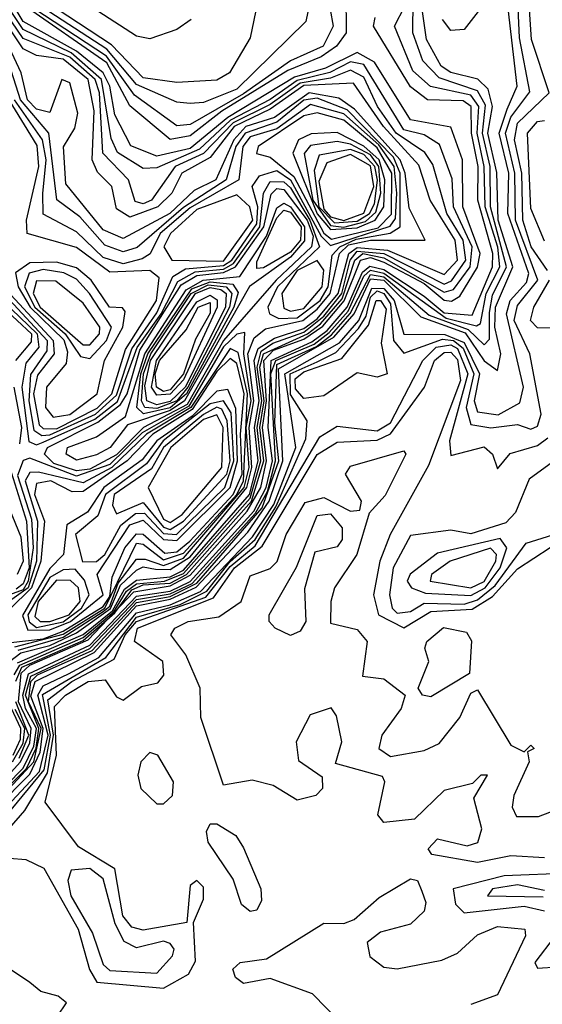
# Model space of a CAD drawing. Extents: x 2889633 to 3052318, y 540750 to 918690.
# Tile 556 of 656: x 2987700 to 2988482, y 830973 to 832445. Entities that reach past the tile are written whole.
import ezdxf

# ---------------------------------------------------------------- set-up
doc = ezdxf.new("R2010")
doc.units = 0

msp = doc.modelspace()

# ---------------------------------------------------------------- linework, layer by layer
at = {"layer": '0CON02XD'}
for points in [[(2987646.6, 831275), (2987701.1, 831335), (2987715, 831363.6), (2987717.3, 831385), (2987698.3, 831425), (2987702.4, 831467.6), (2987715, 831479.4), (2987802.7, 831517.3), (2987870.7, 831589.3), (2987925, 831598.1), (2987955, 831614.2), (2988040.4, 831709.6), (2988060.7, 831745), (2988069.4, 831785), (2988063.3, 831835), (2988069.4, 831875), (2988065.1, 831935), (2988079.7, 831950.3), (2988125, 831966.9), (2988153.4, 831986.6), (2988185.7, 832024.3), (2988210, 832085), (2988225, 832089.1), (2988245, 832082.3), (2988305, 832050), (2988335, 832025.3), (2988346.3, 832023.7), (2988358.5, 832031.5), (2988385.2, 832074.8), (2988388.8, 832095), (2988363.2, 832165), (2988362.5, 832235), (2988345, 832283.8), (2988284.7, 832294.7), (2988230.9, 832380.9), (2988205, 832395.4), (2988157.8, 832372.2), (2988111.4, 832358.6), (2988011.6, 832298.4), (2987955, 832252.1), (2987905, 832240.8), (2987866.2, 832256.2), (2987842.2, 832302.2), (2987834.8, 832345), (2987825.1, 832365.1), (2987785, 832397.4), (2987705, 832441.8), (2987647.7, 832537.7)], [(2987694.1, 831455.9), (2987703.4, 831476.6), (2987795, 831516.5), (2987842.4, 831557.6), (2987867.7, 831592.3), (2987885, 831599.7), (2987925, 831602.3), (2987949.5, 831615), (2988046.7, 831725), (2988065.1, 831785), (2988059.3, 831835), (2988065.9, 831875), (2988059.5, 831925), (2988064.9, 831945.1), (2988130.8, 831975), (2988150.2, 831989.8), (2988182.5, 832027.5), (2988201.4, 832085), (2988213.5, 832095), (2988245, 832088.4), (2988335, 832037.1), (2988349, 832041), (2988374.2, 832075), (2988377.2, 832105), (2988349.3, 832165), (2988346.9, 832206.9), (2988327.9, 832257.9), (2988305, 832272.2), (2988275, 832280), (2988215, 832377.7), (2988195, 832381.8), (2988164.2, 832365.8), (2988115, 832353.9), (2988075, 832325.2), (2988015.5, 832294.5), (2987969, 832251), (2987905, 832222.9), (2987885, 832222), (2987846.2, 832246.2), (2987836.9, 832266.9), (2987822.4, 832355), (2987777.1, 832395), (2987705, 832429.7), (2987659.1, 832499.1)], [(2988141.1, 832505), (2988128.3, 832441.7), (2988025, 832340.9), (2987975, 832320.6), (2987955, 832319.2), (2987935, 832321.4), (2987875, 832347.7), (2987830.4, 832400.4), (2987725, 832468.6)], [(2987696.7, 831483.3), (2987795, 831525.6), (2987839, 831561), (2987856.7, 831593.3), (2987875, 831606.7), (2987925, 831611.7), (2987945, 831621.8), (2988044, 831735), (2988056.6, 831785), (2988051.3, 831835), (2988058.5, 831875), (2988051.1, 831935), (2988056.9, 831953.1), (2988081.4, 831968.6), (2988125, 831982.9), (2988145, 831997.6), (2988176.7, 832035), (2988192.3, 832095), (2988205, 832104), (2988250.2, 832100.2), (2988335, 832063.8), (2988355.3, 832085), (2988351.6, 832115), (2988314.4, 832175), (2988297.1, 832227.1), (2988244.3, 832285), (2988199.5, 832349.5), (2988125, 832346.1), (2988075, 832310.7), (2988020.8, 832285), (2987985, 832238.5), (2987942.5, 832215), (2987927.7, 832185), (2987906.5, 832165), (2987865, 832149.6), (2987845, 832162), (2987838, 832195), (2987816.4, 832216.4), (2987808.5, 832235), (2987811.6, 832308.4), (2987802.5, 832355), (2987765, 832385.6), (2987725, 832390.8), (2987705, 832401.2), (2987649.1, 832485)], [(2987692, 831465), (2987700.2, 831479.8), (2987795, 831521), (2987840.7, 831559.3), (2987859.6, 831590.4), (2987875, 831601.4), (2987916.7, 831605), (2987945, 831616.7), (2988045, 831729.5), (2988060.8, 831785), (2988055.3, 831835), (2988062.3, 831875), (2988055.3, 831925), (2988061.2, 831948.8), (2988078.8, 831961.2), (2988125, 831977.4), (2988155, 832001.3), (2988181.8, 832035), (2988194.7, 832085.3), (2988205, 832098.3), (2988244.9, 832094.9), (2988335, 832049.3), (2988346, 832054), (2988367.5, 832085), (2988363.5, 832115), (2988339.3, 832155), (2988318.3, 832228.3), (2988306.2, 832246.2), (2988263.1, 832275), (2988235.4, 832315), (2988215, 832358.9), (2988195, 832369.3), (2988165, 832357), (2988119.7, 832349.7), (2988075, 832318), (2988019.4, 832290.6), (2987975, 832244.7), (2987932.7, 832225), (2987897.1, 832175), (2987885, 832169.4), (2987872.6, 832172.6), (2987862.9, 832205), (2987824.5, 832245), (2987819.3, 832335), (2987812.8, 832355), (2987775, 832388.7), (2987705, 832416.7), (2987655, 832490.4)], [(2987680.3, 831255), (2987736.7, 831323.3), (2987746, 831375), (2987734.4, 831435.6), (2987828.8, 831491.2), (2987875, 831551.5), (2987939.9, 831570.1), (2987980, 831590), (2988015, 831634.8), (2988052.3, 831667.7), (2988083.5, 831716.5), (2988128.2, 831818.2), (2988130, 831845), (2988105, 831884.3), (2988104.8, 831915), (2988145, 831933.2), (2988173.2, 831946.8), (2988206.9, 831983.1), (2988218.4, 832001.6), (2988225, 832030), (2988235, 832039), (2988245, 832035.2), (2988255, 832020), (2988259.1, 831965), (2988275, 831945.8), (2988332.8, 831967.2), (2988349.1, 831965), (2988363.5, 831953.5), (2988379.4, 831915), (2988368.2, 831865), (2988375, 831839.2), (2988405, 831834.4), (2988445, 831839.2), (2988465, 831832.5), (2988475, 831836.7), (2988480, 831855), (2988463.3, 831945), (2988440, 831995), (2988445, 832017.1), (2988475.4, 832055), (2988441.7, 832145), (2988441, 832215), (2988427.1, 832275), (2988435, 832298.9), (2988463.5, 832336.5), (2988447.6, 832417.6), (2988445, 832484)], [(2988188, 832485), (2988188.5, 832425), (2988173.8, 832405), (2988151.1, 832388.9), (2988101.2, 832368.8), (2988002.4, 832307.6), (2987955, 832271.2), (2987925, 832265.5), (2987865, 832315.6), (2987830.2, 832380.2), (2987705, 832466.7)], [(2988160, 832485), (2988168.9, 832435), (2988154.2, 832405), (2988105, 832383.2), (2988035, 832333.8), (2987955, 832288.1), (2987935, 832286), (2987871.9, 832331.9), (2987830.1, 832390.1), (2987721.2, 832461.2)], [(2988058.8, 832485), (2988045, 832417.5), (2988013.8, 832365), (2987995, 832354.2), (2987935, 832350.8), (2987885, 832357.7), (2987837.2, 832407.2), (2987722.6, 832482.6)], [(2988405, 832481.9), (2988365, 832430), (2988345, 832428.6), (2988332.7, 832445)], [(2988489.8, 832069.8), (2988465.4, 832105), (2988452.9, 832145), (2988451.4, 832215), (2988440.4, 832265), (2988445, 832290), (2988492, 832335), (2988465.6, 832415), (2988460.8, 832490.8)], [(2987472, 832465), (2987477.3, 832442.7), (2987473.4, 832426.6), (2987448.1, 832395), (2987441.2, 832341.2), (2987459.6, 832309.6), (2987480.8, 832290.8), (2987555, 832264.1), (2987564.8, 832254.8), (2987570.7, 832230.7), (2987577.1, 832125), (2987597.3, 832077.3), (2987622.2, 832052.2), (2987665, 832048.7), (2987680.3, 832040.3), (2987750, 831965), (2987751.4, 831945), (2987726.8, 831913.2), (2987720.8, 831885), (2987729.1, 831839.1), (2987735, 831833.2), (2987755, 831833)], [(2987755, 831833), (2987816.2, 831863.8), (2987837.8, 831885), (2987858.6, 831951.4), (2987904.7, 832025), (2987908.5, 832058.5), (2987895, 832069.5), (2987835, 832067.1), (2987785, 832103.8), (2987711.2, 832125), (2987710, 832145), (2987728.9, 832225), (2987726.4, 832256.4), (2987684.4, 832325), (2987659.5, 832419.5), (2987619.5, 832469.5)], [(2987660, 831275), (2987710.1, 831325), (2987724.5, 831355.5), (2987728.7, 831385), (2987708.6, 831435), (2987716.6, 831463.4), (2987805, 831504.4), (2987875, 831577.9), (2987925, 831586.1), (2987958.1, 831601.9), (2988053, 831707), (2988070.6, 831739.4), (2988082.8, 831785), (2988076, 831915), (2988083.2, 831935), (2988140.5, 831959.5), (2988163.3, 831976.7), (2988191.3, 832008.7), (2988215, 832061), (2988225, 832070.3), (2988245, 832065.7), (2988338.3, 831998.3), (2988383.3, 831986.7), (2988389.4, 831990.6), (2988397.9, 832035), (2988418.4, 832075), (2988415.3, 832104.7), (2988396.4, 832165), (2988395.2, 832225), (2988384.4, 832275), (2988386.8, 832315), (2988375, 832331.6), (2988314.6, 832344.6), (2988288.3, 832368.3), (2988260.8, 832435), (2988276.2, 832465)], [(2987664.9, 831275), (2987721.1, 831335), (2987732, 831385), (2987713.4, 831425), (2987716.7, 831455), (2987726.6, 831465), (2987808.4, 831501.6), (2987875, 831573.1), (2987925, 831582.1), (2987965, 831602), (2988063, 831715), (2988087.9, 831785), (2988082, 831842), (2988085, 831929), (2988144, 831956), (2988166.7, 831973.3), (2988194.7, 832005.3), (2988225, 832063.8), (2988245, 832060.4), (2988312.7, 832002.7), (2988371.2, 831981.2), (2988395, 831958.6), (2988403, 831967), (2988403.1, 832006.9), (2988407.4, 832032.6), (2988428.6, 832075), (2988404.4, 832165), (2988403.9, 832225), (2988392.4, 832275), (2988396.9, 832316.9), (2988385, 832338.2), (2988327.6, 832357.6), (2988303.2, 832383.2), (2988288.2, 832425), (2988288.8, 832475)], [(2987665, 831266.1), (2987715, 831316.7), (2987730.5, 831349.5), (2987735.3, 831385), (2987716.9, 831433.1), (2987723, 831455), (2987811.5, 831498.5), (2987875, 831568.1), (2987925, 831578.1), (2987964, 831596), (2988041.4, 831678.6), (2988073.1, 831725), (2988093.5, 831785), (2988087.5, 831922.5), (2988170.2, 831969.8), (2988200.6, 832005), (2988225, 832057.2), (2988245.1, 832055.1), (2988300.3, 832000.3), (2988366.5, 831976.5), (2988395, 831934.6), (2988415, 831920), (2988420, 831945), (2988411, 831985), (2988412, 832015), (2988438.1, 832075), (2988416, 832145), (2988413.7, 832216.3), (2988400.4, 832275), (2988407.5, 832315), (2988400.9, 832340.9), (2988385.6, 832355.6), (2988345, 832365.6), (2988330.6, 832375), (2988308.8, 832415), (2988300.3, 832475)], [(2987675, 831262), (2987729.5, 831320.5), (2987742.4, 831375), (2987727, 831435), (2987735, 831448.7), (2987773.2, 831466.8), (2987818.7, 831491.3), (2987875, 831557.6), (2987925, 831569.6), (2987970.5, 831589.5), (2988048.4, 831671.6), (2988080.1, 831719.9), (2988113.1, 831805), (2988096.8, 831915), (2988178.4, 831961.6), (2988207.4, 831995), (2988226.9, 832043.1), (2988245, 832042.9), (2988260.4, 832025), (2988275, 831974.3), (2988336, 831974), (2988365, 831961.9), (2988387.8, 831915), (2988380, 831875), (2988385, 831858.1), (2988416, 831854), (2988448.1, 831871.9), (2988453.8, 831895), (2988428.4, 832005), (2988434.1, 832025), (2988458.1, 832051.9), (2988461.6, 832065), (2988430.4, 832155), (2988431.7, 832215), (2988417.5, 832275), (2988429.2, 832310.8), (2988444.5, 832345), (2988429.4, 832475)], [(2987468.4, 832455), (2987465.3, 832435), (2987440.7, 832395), (2987433, 832355), (2987436.2, 832335), (2987470.8, 832290.8), (2987503.2, 832273.2), (2987542, 832262), (2987557.2, 832247.2), (2987567.5, 832207.5), (2987571.4, 832065), (2987586.4, 832026.4), (2987645, 832038.8), (2987667.2, 832037.2), (2987685, 832025.8), (2987741, 831965), (2987740.6, 831949.4), (2987716, 831914), (2987713.6, 831875), (2987721, 831831), (2987733, 831823)], [(2987956.7, 832445), (2987935, 832430), (2987895, 832416.2), (2987875, 832420), (2987817.1, 832457.1)], [(2987458.4, 832445), (2987434, 832396), (2987428.9, 832335), (2987471, 832281), (2987536.5, 832256.5), (2987553.3, 832235), (2987564.5, 832155.5), (2987545.6, 832055), (2987565, 831998), (2987575, 831992.9), (2987585, 831996.4), (2987619.9, 832020.1), (2987655, 832030.8), (2987675, 832024.3), (2987726.4, 831975), (2987728.8, 831955), (2987709.1, 831930.9), (2987703.2, 831895), (2987713.9, 831813.9), (2987725, 831809.1)], [(2987655.1, 831275), (2987705, 831325.5), (2987721.4, 831358.6), (2987725.4, 831385), (2987708.6, 831415), (2987704.7, 831435), (2987713.2, 831466.8), (2987805, 831509.3), (2987875, 831582.6), (2987925, 831590), (2987955.2, 831604.8), (2988050.2, 831709.8), (2988068.7, 831745), (2988078.1, 831785), (2988072, 831835), (2988076.5, 831935), (2988137.2, 831962.8), (2988159.9, 831980.1), (2988190, 832015), (2988213.1, 832066.9), (2988223.7, 832076.3), (2988245, 832071.1), (2988305, 832031.4), (2988335, 832006.5), (2988376.9, 832003.1), (2988407.5, 832075), (2988408.1, 832095), (2988385.3, 832175), (2988386.1, 832225), (2988376, 832275), (2988375.3, 832315), (2988363.5, 832323.5), (2988310, 832325), (2988285, 832344.3), (2988229.4, 832435), (2988232.1, 832447.9)], [(2987684.7, 831485.3), (2987701.9, 831498.1), (2987745, 831509.2), (2987785, 831527.9), (2987835.7, 831564.3), (2987851, 831599), (2987875, 831621.7), (2987885, 831626.5), (2987903, 831623), (2987925, 831622.8), (2987955, 831641.8), (2988040.1, 831745), (2988047.4, 831775), (2988043.2, 831835), (2988050.5, 831875), (2988041.3, 831945), (2988050.9, 831969.1), (2988067.8, 831982.2), (2988123.8, 831995), (2988145, 832011.6), (2988164.4, 832035), (2988178.5, 832095), (2988192, 832108), (2988224.9, 832114.9), (2988306.7, 832115), (2988282.8, 832162.8), (2988277, 832215), (2988269.2, 832235), (2988200.8, 832310.8), (2988177.5, 832327.5), (2988133.1, 832335), (2988081.4, 832298.6), (2988038.6, 832285), (2988020.4, 832265), (2987993.5, 832205), (2987961, 832189), (2987924.6, 832155), (2987855, 832117.3), (2987825, 832130.5), (2987769.1, 832199.1), (2987765.6, 832254.4), (2987782.5, 832282.5), (2987787.1, 832305), (2987775, 832350), (2987763.3, 832355), (2987745, 832306), (2987725, 832310.8), (2987711.8, 832325), (2987702.2, 832365), (2987671.3, 832431.3)], [(2987725, 831809.1), (2987735, 831812.8), (2987812.4, 831847.6), (2987846.2, 831873.8), (2987875.7, 831954.3), (2987911.9, 832005), (2987936.8, 832053.2), (2987962.4, 832067.6), (2988005, 832071.5), (2988020, 832080), (2988059.4, 832135), (2988064.7, 832185.3), (2988075, 832202.7), (2988095, 832202.4), (2988105, 832193.1), (2988134.3, 832145), (2988148.7, 832105), (2988085.8, 832045), (2988071.4, 832015), (2988073.8, 832005), (2988088, 831998), (2988115, 831998.9), (2988149.8, 832025), (2988161.5, 832045), (2988167.4, 832092.6), (2988178.9, 832105), (2988203.3, 832116.7), (2988254.5, 832125.5), (2988269.1, 832135), (2988269.5, 832215), (2988259.3, 832239.3), (2988189.8, 832309.8), (2988145, 832327.2), (2988125, 832324.2), (2988085, 832291.4), (2988037.2, 832275), (2988023.5, 832255), (2988008.9, 832205), (2987945, 832163.8), (2987876, 832104), (2987855, 832097.5), (2987827.4, 832107.4), (2987789.9, 832149.9), (2987755.5, 832175.5), (2987743.8, 832275), (2987701.1, 832325), (2987670.6, 832420.6)], [(2987733, 831823), (2987745, 831824), (2987813.5, 831855), (2987845, 831883.1), (2987867.6, 831952.4), (2987905, 832006.2), (2987929.4, 832060.6), (2987948.1, 832071.9), (2988005, 832077.2), (2988017.3, 832085), (2988055, 832139.5), (2988056.1, 832165), (2988047.8, 832195), (2988058.6, 832211.4), (2988085, 832218.9), (2988105, 832205.3), (2988151.1, 832121.1), (2988165, 832106.8), (2988254.2, 832135.8), (2988262.4, 832147.6), (2988264.3, 832185), (2988260.3, 832225), (2988237.6, 832257.6), (2988185, 832303.8), (2988135, 832317.9), (2988085, 832281.6), (2988045, 832269.6), (2988033.7, 832255), (2988028, 832205), (2987955, 832163.3), (2987910.4, 832125), (2987895.4, 832094.6), (2987883.1, 832086.9), (2987855, 832079.6), (2987825, 832089.1), (2987785, 832127.5), (2987735, 832153.8), (2987734.6, 832184.6), (2987739.7, 832235), (2987734.2, 832265), (2987692.4, 832325)], [(2988166.6, 832116.6), (2988195, 832123.3), (2988236.5, 832133.5), (2988256.3, 832153.7), (2988256.7, 832215), (2988235, 832253.2), (2988185, 832294.2), (2988145, 832305.3), (2988125, 832300.8), (2988056.7, 832255), (2988054.3, 832244.3), (2988075, 832238.9), (2988110.4, 832210.4), (2988155, 832125.2), (2988166.6, 832116.6)], [(2988485, 832113.3), (2988465, 832162.5), (2988460, 832275), (2988475, 832292.5), (2988485, 832294)], [(2988165, 832130.8), (2988205, 832133.6), (2988231.7, 832145), (2988244.8, 832165), (2988246.5, 832205), (2988238.1, 832235), (2988215, 832255.5), (2988175, 832275.9), (2988136, 832274), (2988117.1, 832265), (2988108.5, 832245), (2988145, 832154.2), (2988165, 832130.8)], [(2988185, 832134.6), (2988217.3, 832142.7), (2988233, 832157), (2988240.6, 832185), (2988237.4, 832225), (2988225, 832242.3), (2988195, 832258.7), (2988175, 832262.7), (2988135, 832256.4), (2988125.5, 832244.5), (2988138.5, 832175), (2988165, 832137), (2988185, 832134.6)], [(2988170.9, 832140.9), (2988205, 832143.2), (2988223.5, 832155), (2988230.8, 832169.2), (2988235.4, 832204.6), (2988231.6, 832225), (2988215, 832242.8), (2988195, 832250.6), (2988148.2, 832241.8), (2988140.7, 832219.3), (2988147.7, 832165), (2988170.9, 832140.9)], [(2988185, 832144.4), (2988214.9, 832155.1), (2988229.7, 832195), (2988225, 832226.1), (2988195, 832242.8), (2988159.5, 832230.5), (2988147.5, 832202.5), (2988155, 832161.5), (2988165, 832150), (2988185, 832144.4)], [(2987785, 831770), (2987751.3, 831781.3), (2987737.1, 831795), (2987741.8, 831805), (2987817.2, 831842.8), (2987850.7, 831869.3), (2987860.6, 831885), (2987879.7, 831950.3), (2987941.7, 832048.3), (2987965, 832062.2), (2988005, 832066.4), (2988023.1, 832075), (2988065.1, 832134.9), (2988076.1, 832183.9), (2988085, 832192), (2988095, 832190.8), (2988130.2, 832145), (2988138.9, 832121.1), (2988136.5, 832105), (2988083.8, 832055), (2988005, 831965.2), (2987950.6, 831869.4), (2987885.1, 831834.9), (2987845, 831794.1), (2987805, 831772.6), (2987785, 831770)], [(2988005, 832083.8), (2988049, 832145), (2988044.6, 832165), (2988025, 832182.7), (2987965, 832161), (2987925.5, 832125), (2987915.5, 832105), (2987927.5, 832085), (2988005, 832083.8)], [(2987785, 831786), (2987769.6, 831795), (2987771.8, 831805), (2987815, 831820.9), (2987858.4, 831851.6), (2987887.4, 831945), (2987949.3, 832040.7), (2987974.7, 832055.3), (2988029.3, 832060.7), (2988069.1, 832120.9), (2988085, 832163.1), (2988095, 832170.3), (2988105, 832164.8), (2988126.2, 832135), (2988126.2, 832113.8), (2988105, 832089.5), (2988044.1, 832045.9), (2987946.5, 831875), (2987925, 831860.3), (2987861.3, 831838.7), (2987835.3, 831805), (2987815, 831794.2), (2987785, 831786)], [(2988055, 832072.5), (2988055, 832082.5), (2988085, 832148.2), (2988095, 832160), (2988105, 832156.8), (2988121, 832135), (2988120, 832115), (2988105, 832097), (2988065, 832073.8), (2988055, 832072.5)], [(2988105, 832008.8), (2988125, 832012.8), (2988152.5, 832045), (2988155, 832070), (2988145, 832084.6), (2988115, 832069.5), (2988092.4, 832035), (2988095, 832013.3), (2988105, 832008.8)], [(2987750.3, 831850.3), (2987775, 831854.4), (2987815.9, 831885), (2987826.9, 831935), (2987854.6, 831985), (2987858.1, 832008.1), (2987853.8, 832013.8), (2987834.3, 832015), (2987807.1, 832055), (2987785, 832073.8), (2987755, 832082.2), (2987715, 832081.1), (2987694, 832066), (2987698, 832045), (2987715.8, 832015), (2987766.1, 831966.1), (2987771.8, 831948.2), (2987769.5, 831930.5), (2987740.3, 831895), (2987738.8, 831865), (2987750.3, 831850.3)], [(2987805, 831938.1), (2987830, 831965), (2987837.3, 831985), (2987804.5, 832035), (2987785, 832056.5), (2987766.3, 832066.3), (2987735, 832071.2), (2987714.3, 832065.7), (2987707.4, 832045), (2987722.5, 832015), (2987768.3, 831975), (2987790.9, 831940.9), (2987805, 831938.1)], [(2987805, 831958.5), (2987819.6, 831975), (2987820, 831985), (2987795, 832020.6), (2987753.9, 832053.9), (2987725, 832054.4), (2987720.3, 832035), (2987730.7, 832015), (2987795, 831958.5), (2987805, 831958.5)], [(2988513.3, 831983.3), (2988475, 831983.8), (2988464.2, 831995), (2988469.2, 832015), (2988492.7, 832055)], [(2987885.2, 831855.2), (2987875.3, 831865), (2987881.4, 831915), (2987891.9, 831945), (2987957.7, 832042.3), (2987985, 832052.8), (2988019, 832049), (2988026.9, 832036.9), (2988020.5, 832015), (2987949.7, 831885), (2987925, 831864.5), (2987885.2, 831855.2)], [(2987905, 831863.1), (2987887.5, 831865), (2987882.5, 831875), (2987885.5, 831915), (2987896.4, 831945), (2987956.5, 832035), (2987982, 832048), (2988009.2, 832045), (2988017.5, 832035), (2988013.9, 832015), (2987951.6, 831895), (2987935, 831874.7), (2987905, 831863.1)], [(2987905, 831868.8), (2987890.4, 831875), (2987887.1, 831897.1), (2987895.8, 831935), (2987963.2, 832035), (2987985, 832044.1), (2988001.1, 832041.1), (2988009, 832035), (2988007.9, 832015), (2987947.4, 831895), (2987925, 831873.7), (2987905, 831868.8)], [(2987905, 831883.1), (2987897.3, 831895), (2987904.5, 831935), (2987965, 832022.9), (2987985, 832032.6), (2987995.7, 832025.7), (2987995.5, 832015), (2987945, 831906.1), (2987925, 831884.6), (2987905, 831883.1)], [(2988125, 831878.2), (2988112.5, 831892.5), (2988112.4, 831907.6), (2988125, 831918.3), (2988181.8, 831938.2), (2988222, 831988), (2988233.5, 832025), (2988240, 832025), (2988248.1, 832011.9), (2988241.1, 831961.1), (2988250, 831915), (2988235, 831910), (2988205, 831916.7), (2988155, 831882.2), (2988125, 831878.2)], [(2987675, 832014.8), (2987717.5, 831975), (2987717, 831963), (2987693.9, 831935)], [(2987915, 831888.8), (2987904.5, 831895), (2987902.7, 831915), (2987909.3, 831935), (2987949, 831981), (2987967.3, 832015), (2987985, 832021.9), (2987985, 832005.8), (2987963, 831967), (2987945, 831915.3), (2987925, 831891.2), (2987915, 831888.8)], [(2987697.8, 831502.2), (2987765, 831521.5), (2987825, 831559.6), (2987835, 831567.9), (2987847.6, 831602.4), (2987875, 831638.1), (2987887.9, 831637.9), (2987915, 831628.5), (2987945, 831639.7), (2988035.8, 831745), (2988043.2, 831775), (2988039.1, 831835), (2988046.4, 831875), (2988035.4, 831945), (2988036.8, 831976.8), (2988025, 831974.4), (2988005, 831955.3), (2987953.1, 831866.9), (2987883.1, 831826.9), (2987835, 831779.8), (2987785, 831762), (2987715, 831789.2), (2987705, 831785.7), (2987696.6, 831763.4), (2987717.7, 831697.7), (2987720.1, 831655), (2987712.9, 831605), (2987705, 831592.3), (2987685, 831584.8)], [(2987692.9, 831507.1), (2987765, 831525.8), (2987827.5, 831565), (2987875, 831661.8), (2987885, 831660.5), (2987915, 831637.2), (2987945, 831646.8), (2988025, 831734.8), (2988035.1, 831755), (2988040.9, 831885), (2988026.9, 831946.9), (2988015, 831953.1), (2987956.2, 831865), (2987889.8, 831825), (2987837.8, 831775), (2987795, 831752.4), (2987728.1, 831768.1), (2987715, 831767.5), (2987708.2, 831755), (2987726.7, 831695), (2987725.2, 831635), (2987712.6, 831595), (2987685, 831575.2)], [(2987841.6, 831488.4), (2987857.9, 831525), (2987875, 831544.7), (2987978.7, 831581.3), (2988015, 831627.1), (2988052.2, 831657.8), (2988149.2, 831820.8), (2988175, 831836.9), (2988235, 831830), (2988255, 831841.8), (2988303.3, 831935), (2988323.1, 831955), (2988345, 831958.5), (2988355, 831952.8), (2988370.7, 831915), (2988343.3, 831815), (2988345, 831793.3), (2988395, 831806.2), (2988407.5, 831795), (2988415, 831773.3), (2988434, 831796), (2988475, 831808.1), (2988490.4, 831819.6)], [(2987685, 831191.2), (2987709.3, 831189.3), (2987736.1, 831176.1), (2987787.7, 831085), (2987804.6, 831024.6), (2987815.6, 831005.6), (2987915, 830996.9), (2987952.5, 831017.5), (2987963, 831037), (2987960, 831095), (2987975, 831130), (2987975, 831147.5), (2987965, 831157.5), (2987955, 831150), (2987950, 831095), (2987885, 831083.3), (2987867.7, 831087.7), (2987854.6, 831105), (2987842.5, 831175), (2987787.8, 831207.8), (2987738.1, 831275), (2987754.9, 831345.1), (2987752.2, 831417.8), (2987768.6, 831435), (2987802.5, 831455), (2987827.9, 831457.9), (2987845, 831432.5), (2987855, 831427.5), (2987882.3, 831447.7), (2987906.9, 831453.1), (2987915.5, 831464.5), (2987914.3, 831485), (2987872, 831515), (2987876.4, 831535), (2987989.9, 831580.1), (2988021.3, 831625), (2988062.6, 831657.4), (2988145, 831794.4), (2988175, 831813.1), (2988235, 831816), (2988255, 831825.4), (2988305.5, 831895), (2988320.9, 831935), (2988335, 831946.8), (2988345, 831947.3), (2988355, 831936.7), (2988359.4, 831905), (2988311.7, 831778.3), (2988254.5, 831675), (2988239.1, 831635), (2988229.2, 831585), (2988237.1, 831555), (2988275, 831535.5), (2988315, 831560), (2988376.8, 831563.2), (2988407.5, 831582.5), (2988445, 831623.5), (2988518.3, 831671.7)], [(2987686.6, 831513.4), (2987735, 831519.2), (2987765, 831530.2), (2987825, 831567.5), (2987835, 831582.2), (2987838.6, 831611.4), (2987857.5, 831655), (2987875, 831675.8), (2987885, 831675.3), (2987917.1, 831647.1), (2987935, 831649), (2987954.8, 831665), (2988019.4, 831735), (2988033, 831765), (2988030.2, 831825), (2988035.7, 831885), (2988025, 831930.5), (2988015, 831938.2), (2987995, 831918.8), (2987958.2, 831861.8), (2987899, 831825), (2987860.7, 831785), (2987795, 831739.2), (2987778.5, 831738.5), (2987746.7, 831755), (2987725, 831751.4), (2987722, 831735), (2987737.3, 831695), (2987731.6, 831635), (2987717.9, 831595), (2987685, 831562.9)], [(2987691.5, 831895), (2987702.6, 831835), (2987699.7, 831810.3)], [(2987712, 831532), (2987745, 831532.2), (2987776.3, 831545), (2987825, 831584.6), (2987816.2, 831615), (2987865, 831689.5), (2987885, 831696.5), (2987915, 831667.4), (2987935, 831666.1), (2988014.8, 831745), (2988026, 831785), (2988023.3, 831863.3), (2988011.5, 831891.5), (2987995, 831889.2), (2987958.2, 831851.8), (2987905.2, 831815), (2987883.4, 831786.6), (2987825.8, 831745), (2987801.5, 831708.5), (2987770.8, 831689.2), (2987765.6, 831645), (2987745, 831623.9), (2987704.1, 831554.1), (2987712, 831532)], [(2987793.9, 831633.9), (2987815, 831634.5), (2987827.2, 831645), (2987851.2, 831688.8), (2987873.5, 831706.5), (2987887, 831707), (2987915, 831676.2), (2987934.8, 831675.2), (2988006.8, 831745), (2988020.6, 831785), (2988016.6, 831856.6), (2988005, 831874.7), (2987985, 831870.4), (2987914.9, 831815.1), (2987889.6, 831780.4), (2987828.2, 831735), (2987817.2, 831702.8), (2987783.6, 831675), (2987793.9, 831633.9)], [(2987925, 831682.4), (2987945, 831694.7), (2988010.2, 831765), (2988014.8, 831785), (2988010.5, 831845), (2988002.4, 831862.4), (2987995, 831865.3), (2987975, 831854.4), (2987915.3, 831805), (2987897.1, 831772.9), (2987841.5, 831735), (2987838.7, 831718.7), (2987845, 831706), (2987885, 831722.9), (2987915, 831685.8), (2987925, 831682.4)], [(2987925, 831693.1), (2987943.3, 831705), (2988002.5, 831775), (2988004.3, 831835), (2987995, 831853.9), (2987975, 831847), (2987926.1, 831805), (2987892.5, 831745), (2987915, 831697.7), (2987925, 831693.1)], [(2988385, 831184.4), (2988316.7, 831196.7), (2988311.2, 831205), (2988325, 831220), (2988369.5, 831209.5), (2988385.7, 831214.3), (2988391.4, 831235), (2988379.3, 831280.7), (2988400, 831315), (2988390, 831315), (2988377.5, 831302.5), (2988335, 831292), (2988290.8, 831249.2), (2988245, 831244.2), (2988236, 831256), (2988246.2, 831305), (2988243, 831313), (2988172.5, 831332.5), (2988182, 831365), (2988174.1, 831404.1), (2988166, 831416), (2988134.5, 831405.5), (2988113.8, 831365), (2988117, 831337), (2988152.5, 831312.5), (2988153.3, 831295), (2988143.3, 831285), (2988115, 831278), (2988079.5, 831299.5), (2988047.7, 831307.7), (2988005, 831300), (2987971.3, 831401.3), (2987970, 831445), (2987948.6, 831495), (2987926, 831525), (2987932, 831535), (2987952, 831545), (2987998, 831552), (2988031.2, 831575), (2988045, 831613.3), (2988075, 831624.2), (2988085.4, 831634.6), (2988098.5, 831675), (2988127.1, 831722.9), (2988155, 831730.5), (2988195, 831710), (2988208.8, 831711.2), (2988211.2, 831725), (2988187.5, 831765), (2988195, 831776.9), (2988275, 831800), (2988278, 831795), (2988246.9, 831733.1), (2988223, 831707), (2988204.4, 831645), (2988171.2, 831595), (2988165.8, 831575), (2988165, 831542.5), (2988205, 831532.9), (2988220, 831515), (2988213, 831463), (2988245, 831459.2), (2988276.7, 831435), (2988270.8, 831415), (2988242, 831375), (2988237.5, 831355), (2988255, 831343.3), (2988305, 831352), (2988327.6, 831362.4), (2988358.7, 831401.3), (2988375, 831437.5), (2988385, 831442.5), (2988435, 831360), (2988455, 831350), (2988465, 831360), (2988470, 831355), (2988460, 831350), (2988462.5, 831335), (2988439.4, 831285), (2988437.1, 831267.1), (2988443.2, 831253.2), (2988476.4, 831253.6), (2988535, 831275.6)], [(2987685.3, 831774.7), (2987710.2, 831695), (2987714.1, 831625), (2987705, 831601), (2987695, 831593.2)], [(2988502.8, 831787.2), (2988462.5, 831757.5), (2988442, 831708), (2988427.4, 831692.6), (2988375, 831676), (2988345, 831681.2), (2988285, 831673.3), (2988258.6, 831625), (2988253.5, 831585), (2988257.5, 831565), (2988265, 831557.5)], [(2987663.1, 831765), (2987701.6, 831671.6), (2987705.1, 831634.9), (2987696.4, 831615)], [(2988105, 831524), (2988082.5, 831535), (2988073.3, 831545), (2988073.3, 831555), (2988114, 831626), (2988145, 831703.3), (2988165, 831705.6), (2988182.5, 831685), (2988182.3, 831667.7), (2988175, 831656.7), (2988141.7, 831648.3), (2988126.4, 831593.6), (2988128, 831545), (2988119.7, 831530.3), (2988105, 831524)], [(2988265, 831557.5), (2988285, 831560), (2988305, 831572.1), (2988365, 831570.8), (2988385, 831577.4), (2988411.2, 831598.8), (2988457.8, 831662.2), (2988562.9, 831695)], [(2988375, 831583.7), (2988396.5, 831595), (2988419, 831625), (2988428.8, 831655), (2988418.8, 831668.8), (2988325, 831647.1), (2988284.5, 831615.5), (2988280, 831605), (2988286.2, 831595), (2988307.3, 831587.3), (2988375, 831583.7)], [(2988375, 831595.4), (2988395, 831604.7), (2988412.4, 831635), (2988413.6, 831645), (2988404.5, 831654.5), (2988344, 831635), (2988316, 831615), (2988314.2, 831605), (2988375, 831595.4)], [(2987725, 831535.8), (2987765, 831544.4), (2987792.5, 831565), (2987804, 831585), (2987796.8, 831606.8), (2987783.1, 831623.1), (2987765, 831622), (2987745, 831610.8), (2987712.4, 831555), (2987714.2, 831544.2), (2987725, 831535.8)], [(2987745, 831544.8), (2987774.1, 831555), (2987790.4, 831575), (2987788, 831595), (2987776.2, 831606.2), (2987755, 831606.8), (2987727.5, 831575), (2987722.6, 831552.6), (2987730.8, 831545), (2987745, 831544.8)], [(2988315, 831432.5), (2988302.5, 831435), (2988296.2, 831445), (2988312, 831485), (2988306, 831505), (2988309.2, 831515), (2988334, 831536), (2988368.7, 831528.7), (2988375.8, 831515.8), (2988373, 831467), (2988315, 831432.5)], [(2987552.5, 830957.5), (2987615, 831085.5), (2987650.5, 831135), (2987655.5, 831165.5), (2987685, 831236), (2987707.9, 831262.1), (2987741.6, 831318.4), (2987750.7, 831375), (2987742, 831428), (2987778.2, 831455), (2987841.6, 831488.4)], [(2987699.2, 831340.8), (2987713.6, 831375), (2987694.5, 831425)], [(2987690.3, 831345), (2987701.2, 831368.8), (2987701.9, 831385), (2987688, 831415)], [(2987689.2, 831335), (2987705, 831362.8), (2987707.7, 831385), (2987693.1, 831413.1)], [(2987915, 831272.5), (2987928.8, 831285), (2987930, 831305), (2987906.7, 831345), (2987895, 831348.8), (2987881.2, 831335), (2987876.7, 831315), (2987881.2, 831295), (2987905, 831272.5), (2987915, 831272.5)], [(2988045, 831111.2), (2988031.7, 831121.7), (2988019.5, 831159.5), (2987982, 831215), (2987979.3, 831230.7), (2987985, 831242.5), (2987995, 831242.5), (2988023.3, 831225), (2988035, 831206.7), (2988060.8, 831145), (2988062, 831128), (2988055, 831113.3), (2988045, 831111.2)], [(2988485, 831191.8), (2988435, 831194.4), (2988385, 831184.4)], [(2987905, 831019.2), (2987928.8, 831045), (2987931.2, 831055), (2987925, 831063.3), (2987915, 831067.1), (2987875, 831057.1), (2987856.5, 831066.5), (2987843, 831093), (2987825, 831160), (2987805, 831175.6), (2987777, 831173), (2987772.2, 831157.8), (2987776.5, 831135), (2987808.9, 831078.9), (2987825, 831032), (2987835, 831023.3), (2987905, 831019.2)], [(2988200, 830925), (2988138.3, 830988.3), (2988075, 831011.2), (2988035, 831003.8), (2988022.7, 831012.7), (2988018.8, 831025), (2988030, 831035), (2988069.5, 831040.5), (2988155, 831093.8), (2988185, 831093.3), (2988200.7, 831099.3), (2988237.7, 831132.3), (2988285, 831160), (2988295, 831157.5), (2988301.7, 831141.7), (2988307.8, 831125), (2988305, 831112), (2988285, 831092.5), (2988239.7, 831080.3), (2988220, 831065), (2988223.9, 831043.9), (2988245, 831028), (2988265, 831025.6), (2988331.4, 831038.6), (2988355, 831049.2), (2988385, 831076.7), (2988415, 831089.1), (2988456, 831085), (2988456.9, 831075), (2988415, 830986.7), (2988375, 830972.5)], [(2988525, 831168.8), (2988425, 831164.7), (2988348.8, 831145), (2988352.1, 831122.1), (2988365, 831109.4), (2988455, 831119.3), (2988485, 831112.3)], [(2988485, 831142.5), (2988445, 831151.4), (2988407.5, 831145), (2988400, 831135), (2988483.2, 831133.2)], [(2988501.2, 831075), (2988470.8, 831035), (2988475, 831026.7), (2988505, 831028.6)], [(2987756.7, 830955), (2987770, 830975), (2987757.5, 830985), (2987731.7, 830991.7), (2987715.4, 831005.4), (2987685, 831025.5), (2987675, 831022.9), (2987664.7, 831005.3), (2987664.6, 830964.6)]]:
    msp.add_lwpolyline(points, dxfattribs=at)

doc.saveas('drawing.dxf')
